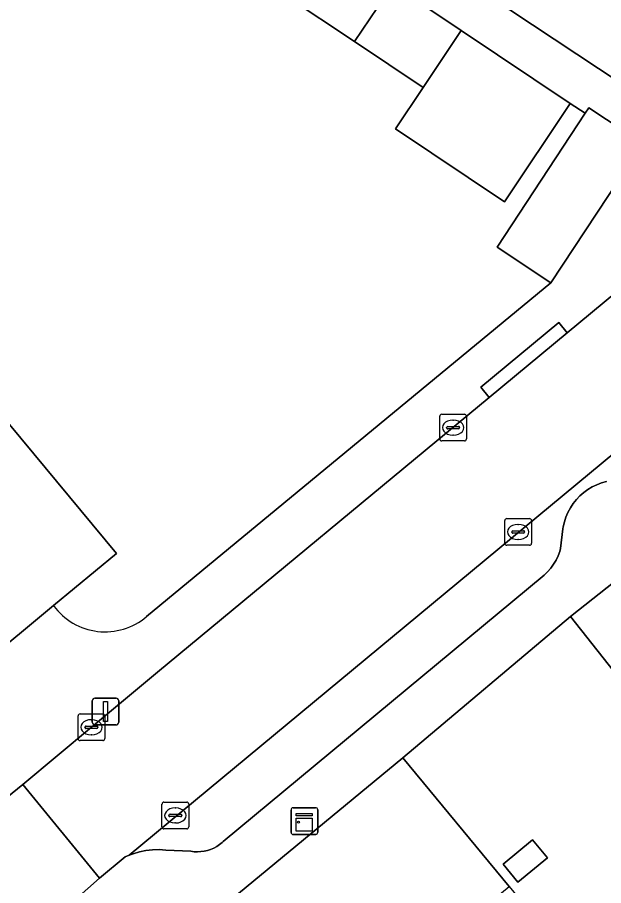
# Model space of a CAD drawing. Extents: x 159279 to 160377, y 384531 to 385888.
# Drawn here: x 159508.58 to 159530.52, y 385108.51 to 385140.99 of the extents above; entities that cross this region are included whole.
import ezdxf

# ---------------------------------------------------------------- set-up
doc = ezdxf.new("R2010")
doc.units = 0
for name, color, linetype in [('IMGEO_Erf', 7, 'Continuous'), ('IMGEO_Kast', 7, 'Continuous'), ('IMGEO_Kolk', 7, 'Continuous'), ('IMGEO_Lichtmast', 7, 'Continuous'), ('IMGEO_Muur', 7, 'Continuous'), ('IMGEO_Pand', 7, 'Continuous'), ('IMGEO_Parkeervlak_open', 7, 'Continuous'), ('IMGEO_Rijbaan_lokaal_open', 7, 'Continuous'), ('IMGEO_Voetpad_open', 7, 'Continuous')]:
    doc.layers.add(name, color=color, linetype=linetype)

msp = doc.modelspace()

# ---------------------------------------------------------------- linework, layer by layer
at = {"layer": 'IMGEO_Erf'}
for points in [[(159485.574, 385147.627), (159488.302, 385149.91), (159492.299, 385145.08), (159496.296, 385140.25), (159500, 385135.775), (159500.294, 385135.42), (159504.291, 385130.59), (159508.288, 385125.76), (159512.285, 385120.93), (159509.932, 385118.983)], [(159513.409, 385118.571), (159528.55, 385131.062), (159526.53, 385132.394), (159529.833, 385137.405), (159529.273, 385137.774), (159526.809, 385134.088), (159522.728, 385136.816), (159523.767, 385138.371), (159521.201, 385140.086), (159518.635, 385141.802)]]:
    msp.add_lwpolyline(points, dxfattribs=at)
for points in [[(159546.804, 385101.034), (159537.877, 385108.087), (159537.695, 385108.891), (159537.274, 385108.543), (159533.299, 385113.344), (159535.261, 385114.967), (159533.216, 385117.531), (159531.308, 385116.022), (159529.284, 385118.582), (159523.004, 385113.291), (159526.979, 385108.475), (159530.953, 385103.659), (159534.926, 385098.843), (159538.9, 385094.026), (159542.874, 385089.21), (159546.848, 385084.394), (159550.822, 385079.578), (159554.796, 385074.761), (159558.769, 385069.945), (159562.743, 385065.129), (159566.717, 385060.312), (159570.691, 385055.496), (159580.752, 385063.798), (159587.133, 385072.965)], [(159527.315, 385108.635), (159526.757, 385109.311), (159527.859, 385110.22), (159528.416, 385109.544)]]:
    msp.add_lwpolyline(points, close=True, dxfattribs=at)
msp.add_arc((159511.862, 385120.395), 2.391, 216.1839, 310.3009, dxfattribs=at)
at = {"layer": 'IMGEO_Kast'}
for p, q in [((159518.895, 385111.421), (159519.736, 385111.421)), ((159519.736, 385111.421), (159518.895, 385111.421)), ((159518.82, 385110.496), (159518.82, 385111.337)), ((159518.82, 385111.337), (159518.82, 385110.496)), ((159519.82, 385111.346), (159519.82, 385110.505)), ((159519.82, 385110.505), (159519.82, 385111.346)), ((159519.745, 385110.421), (159518.904, 385110.421)), ((159518.904, 385110.421), (159519.745, 385110.421))]:
    msp.add_line(p, q, dxfattribs=at)
for points in [[(159519.015, 385111.211), (159519.615, 385111.211), (159519.615, 385111.126), (159519.015, 385111.126), (159519.015, 385111.211)], [(159519.015, 385111.036), (159519.615, 385111.036), (159519.615, 385110.547), (159519.015, 385110.547), (159519.015, 385111.036)]]:
    msp.add_lwpolyline(points, dxfattribs=at)
msp.add_circle((159519.099, 385110.885), 0.0377, dxfattribs=at)
for centre, start, end in [((159518.898, 385111.343), 92.4484, 184.2845), ((159518.898, 385111.343), 92.4484, 184.2845), ((159519.742, 385111.343), 2.4484, 94.2845), ((159519.742, 385111.343), 2.4484, 94.2845), ((159518.898, 385110.499), 182.4484, 274.2845), ((159518.898, 385110.499), 182.4484, 274.2845), ((159519.742, 385110.499), 272.4484, 4.2845), ((159519.742, 385110.499), 272.4484, 4.2845)]:
    msp.add_arc(centre, 0.0779, start, end, dxfattribs=at)
at = {"layer": 'IMGEO_Kolk'}
for p, q in [((159524.386, 385125.219), (159524.386, 385126.071)), ((159524.461, 385126.145), (159525.313, 385126.145)), ((159525.387, 385126.071), (159525.387, 385125.219)), ((159524.688, 385125.688), (159525.086, 385125.688)), ((159524.874, 385125.925), (159524.899, 385125.925)), ((159524.645, 385125.639), (159524.645, 385125.651)), ((159525.083, 385125.602), (159524.685, 385125.602)), ((159524.897, 385125.365), (159524.872, 385125.365)), ((159525.129, 385125.651), (159525.129, 385125.639)), ((159525.313, 385125.145), (159524.461, 385125.145)), ((159526.821, 385121.316), (159526.821, 385122.168)), ((159526.896, 385122.242), (159527.748, 385122.242)), ((159527.822, 385122.168), (159527.822, 385121.316)), ((159527.123, 385121.785), (159527.521, 385121.785)), ((159527.309, 385122.022), (159527.334, 385122.022)), ((159527.08, 385121.736), (159527.08, 385121.748)), ((159527.518, 385121.699), (159527.12, 385121.699)), ((159527.332, 385121.462), (159527.307, 385121.462)), ((159527.564, 385121.748), (159527.564, 385121.736)), ((159527.748, 385121.242), (159526.896, 385121.242)), ((159510.849, 385114.009), (159510.849, 385114.861)), ((159510.924, 385114.935), (159511.776, 385114.935)), ((159511.337, 385114.715), (159511.362, 385114.715)), ((159511.85, 385114.861), (159511.85, 385114.009)), ((159511.108, 385114.429), (159511.108, 385114.441)), ((159511.546, 385114.392), (159511.148, 385114.392)), ((159511.151, 385114.478), (159511.549, 385114.478)), ((159511.592, 385114.441), (159511.592, 385114.429)), ((159511.36, 385114.155), (159511.335, 385114.155)), ((159511.776, 385113.935), (159510.924, 385113.935)), ((159513.99, 385110.708), (159513.99, 385111.56)), ((159514.065, 385111.634), (159514.917, 385111.634)), ((159514.478, 385111.414), (159514.503, 385111.414)), ((159514.991, 385111.56), (159514.991, 385110.708)), ((159514.249, 385111.128), (159514.249, 385111.14)), ((159514.687, 385111.091), (159514.289, 385111.091)), ((159514.292, 385111.177), (159514.69, 385111.177)), ((159514.733, 385111.14), (159514.733, 385111.128)), ((159514.501, 385110.854), (159514.476, 385110.854)), ((159514.917, 385110.634), (159514.065, 385110.634))]:
    msp.add_line(p, q, dxfattribs=at)
for points in [[(159524.386, 385125.219), (159524.386, 385126.071)], [(159524.461, 385126.145), (159525.313, 385126.145)], [(159525.387, 385126.071), (159525.387, 385125.219)], [(159525.313, 385125.145), (159524.461, 385125.145)], [(159526.821, 385121.316), (159526.821, 385122.168)], [(159526.896, 385122.242), (159527.748, 385122.242)], [(159527.822, 385122.168), (159527.822, 385121.316)], [(159527.748, 385121.242), (159526.896, 385121.242)], [(159510.849, 385114.009), (159510.849, 385114.861)], [(159510.924, 385114.935), (159511.776, 385114.935)], [(159511.85, 385114.861), (159511.85, 385114.009)], [(159511.776, 385113.935), (159510.924, 385113.935)], [(159513.99, 385110.708), (159513.99, 385111.56)], [(159514.065, 385111.634), (159514.917, 385111.634)], [(159514.991, 385111.56), (159514.991, 385110.708)], [(159514.917, 385110.634), (159514.065, 385110.634)]]:
    msp.add_lwpolyline(points, dxfattribs=at)
for centre, radius, start, end in [((159524.463, 385126.069), 0.0765, 91.552, 178.448), ((159524.463, 385126.069), 0.0765, 91.552, 178.448), ((159525.311, 385126.069), 0.0765, 1.552, 88.448), ((159525.311, 385126.069), 0.0765, 1.552, 88.448), ((159524.685, 385125.648), 0.0403, 85.8775, 175.7526), ((159525.09, 385125.65), 0.0386, 1.7309, 96.639), ((159524.682, 385125.638), 0.0366, 178.938, 274.7102), ((159525.086, 385125.645), 0.043, 264.8664, 352.4533), ((159524.463, 385125.221), 0.0765, 181.552, 268.448), ((159524.463, 385125.221), 0.0765, 181.552, 268.448), ((159525.311, 385125.221), 0.0765, 271.552, 358.448), ((159525.311, 385125.221), 0.0765, 271.552, 358.448), ((159526.898, 385122.166), 0.0765, 91.552, 178.448), ((159526.898, 385122.166), 0.0765, 91.552, 178.448), ((159527.746, 385122.166), 0.0765, 1.552, 88.448), ((159527.746, 385122.166), 0.0765, 1.552, 88.448), ((159527.12, 385121.745), 0.0403, 85.8775, 175.7526), ((159527.525, 385121.747), 0.0386, 1.7309, 96.639), ((159527.117, 385121.735), 0.0366, 178.938, 274.7102), ((159527.521, 385121.742), 0.043, 264.8664, 352.4533), ((159526.898, 385121.318), 0.0765, 181.552, 268.448), ((159526.898, 385121.318), 0.0765, 181.552, 268.448), ((159527.746, 385121.318), 0.0765, 271.552, 358.448), ((159527.746, 385121.318), 0.0765, 271.552, 358.448), ((159510.926, 385114.859), 0.0765, 91.552, 178.448), ((159510.926, 385114.859), 0.0765, 91.552, 178.448), ((159511.774, 385114.859), 0.0765, 1.552, 88.448), ((159511.774, 385114.859), 0.0765, 1.552, 88.448), ((159511.148, 385114.438), 0.0403, 85.8775, 175.7526), ((159511.145, 385114.428), 0.0366, 178.938, 274.7102), ((159511.549, 385114.435), 0.043, 264.8664, 352.4533), ((159511.553, 385114.44), 0.0386, 1.7309, 96.639), ((159510.926, 385114.011), 0.0765, 181.552, 268.448), ((159510.926, 385114.011), 0.0765, 181.552, 268.448), ((159511.774, 385114.011), 0.0765, 271.552, 358.448), ((159511.774, 385114.011), 0.0765, 271.552, 358.448), ((159514.067, 385111.558), 0.0765, 91.552, 178.448), ((159514.067, 385111.558), 0.0765, 91.552, 178.448), ((159514.915, 385111.558), 0.0765, 1.552, 88.448), ((159514.915, 385111.558), 0.0765, 1.552, 88.448), ((159514.289, 385111.137), 0.0403, 85.8775, 175.7526), ((159514.286, 385111.127), 0.0366, 178.938, 274.7102), ((159514.69, 385111.134), 0.043, 264.8664, 352.4533), ((159514.694, 385111.139), 0.0386, 1.7309, 96.639), ((159514.067, 385110.71), 0.0765, 181.552, 268.448), ((159514.067, 385110.71), 0.0765, 181.552, 268.448), ((159514.915, 385110.71), 0.0765, 271.552, 358.448), ((159514.915, 385110.71), 0.0765, 271.552, 358.448)]:
    msp.add_arc(centre, radius, start, end, dxfattribs=at)
for centre, major_axis, ratio, start_param, end_param in [((159524.873, 385125.645), (-0.387, 0.002), 0.722429, 4.712389, 7.853982), ((159524.898, 385125.645), (-0.39, 0.002), 0.717154, 1.570796, 4.712389), ((159527.308, 385121.742), (-0.387, 0.002), 0.722429, 4.712389, 7.853982), ((159527.333, 385121.742), (-0.39, 0.002), 0.717154, 1.570796, 4.712389), ((159511.336, 385114.435), (-0.387, 0.002), 0.722429, 4.712389, 7.853982), ((159511.361, 385114.435), (-0.39, 0.002), 0.717154, 1.570796, 4.712389), ((159514.477, 385111.134), (-0.387, 0.002), 0.722429, 4.712389, 7.853982), ((159514.502, 385111.134), (-0.39, 0.002), 0.717154, 1.570796, 4.712389)]:
    msp.add_ellipse(centre, major_axis=major_axis, ratio=ratio, start_param=start_param, end_param=end_param, dxfattribs=at)
at = {"layer": 'IMGEO_Lichtmast'}
for p, q in [((159511.38, 385114.622), (159511.38, 385115.422)), ((159511.38, 385115.422), (159511.38, 385114.622)), ((159511.48, 385115.522), (159512.27, 385115.522)), ((159512.27, 385115.522), (159511.48, 385115.522)), ((159512.37, 385115.422), (159512.37, 385114.622)), ((159512.37, 385114.622), (159512.37, 385115.422)), ((159512.27, 385114.522), (159511.48, 385114.522)), ((159511.48, 385114.522), (159512.27, 385114.522))]:
    msp.add_line(p, q, dxfattribs=at)
msp.add_lwpolyline([(159511.8, 385115.397), (159511.95, 385115.397), (159511.95, 385114.647), (159511.8, 385114.647), (159511.8, 385115.397)], dxfattribs=at)
for centre, start, end in [((159511.48, 385115.422), 90, 180), ((159511.48, 385115.422), 90, 180), ((159512.27, 385115.422), 0, 90), ((159512.27, 385115.422), 360, 90), ((159511.48, 385114.622), 180, 270), ((159511.48, 385114.622), 180, 270), ((159512.27, 385114.622), 270, 0), ((159512.27, 385114.622), 270, 0)]:
    msp.add_arc(centre, 0.1, start, end, dxfattribs=at)
at = {"layer": 'IMGEO_Muur'}
for points in [[(159513.409, 385118.571), (159528.55, 385131.062)], [(159523.004, 385113.291), (159529.284, 385118.582)]]:
    msp.add_lwpolyline(points, dxfattribs=at)
msp.add_arc((159511.862, 385120.395), 2.391, 216.1839, 310.3009, dxfattribs=at)
at = {"layer": 'IMGEO_Pand'}
for points in [[(159524.65, 385149.024), (159523.224, 385146.86), (159526.155, 385144.928), (159524.73, 385142.766), (159527.004, 385141.267), (159531.179, 385138.516), (159531.493, 385138.991), (159532.224, 385139.141), (159532.814, 385140.036), (159532.669, 385140.74), (159534.007, 385142.77)], [(159520.06, 385143.933), (159518.635, 385141.802), (159521.201, 385140.086), (159522.626, 385142.217)], [(159523.767, 385138.371), (159525.192, 385140.502), (159522.626, 385142.217), (159521.201, 385140.086)], [(159522.728, 385136.816), (159526.809, 385134.088), (159529.273, 385137.774), (159525.192, 385140.502), (159523.767, 385138.371)], [(159531.987, 385136.276), (159529.966, 385137.607), (159529.833, 385137.405), (159526.53, 385132.394), (159528.55, 385131.062)], [(159504.55, 385114.528), (159509.932, 385118.983), (159512.285, 385120.93), (159508.288, 385125.76), (159500.553, 385119.359), (159502.58, 385116.909), (159503.785, 385115.453)], [(159531.227, 385120.046), (159531.192, 385120.091), (159529.284, 385118.582), (159531.308, 385116.022), (159533.216, 385117.531)], [(159519.257, 385102.104), (159526.979, 385108.475), (159523.004, 385113.291), (159515.283, 385106.92)], [(159526.757, 385109.311), (159527.315, 385108.635), (159528.416, 385109.544), (159527.859, 385110.22)]]:
    msp.add_lwpolyline(points, close=True, dxfattribs=at)
at = {"layer": 'IMGEO_Parkeervlak_open'}
msp.add_lwpolyline([(159545.763, 385136.989), (159512.759, 385109.646), (159512.906, 385109.702), (159513.145, 385109.773), (159513.389, 385109.823), (159513.636, 385109.851), (159513.885, 385109.857), (159514.134, 385109.84), (159515.074, 385109.795), (159515.198, 385109.779), (159515.323, 385109.774), (159515.448, 385109.78), (159515.571, 385109.797), (159515.693, 385109.826), (159515.812, 385109.865), (159515.927, 385109.914), (159516.037, 385109.974), (159516.141, 385110.043), (159516.238, 385110.121), (159516.278, 385110.157), (159528.295, 385120.128), (159528.424, 385120.251), (159528.542, 385120.386), (159528.647, 385120.53), (159528.739, 385120.684), (159528.816, 385120.844), (159528.879, 385121.012), (159528.912, 385121.122), (159528.997, 385121.859), (159529.009, 385121.932), (159529.052, 385122.118), (159529.111, 385122.299), (159529.187, 385122.474), (159529.277, 385122.642), (159529.382, 385122.8), (159529.501, 385122.949), (159529.633, 385123.087), (159529.777, 385123.212), (159529.931, 385123.324), (159530.094, 385123.422), (159530.266, 385123.505), (159530.445, 385123.572), (159530.628, 385123.623)], dxfattribs=at)
at = {"layer": 'IMGEO_Rijbaan_lokaal_open'}
msp.add_lwpolyline([(159508.785, 385112.295), (159511.649, 385108.789), (159512.614, 385109.587), (159512.759, 385109.646), (159545.763, 385136.989), (159542.862, 385140.537), (159529.162, 385129.185), (159526.239, 385126.771), (159513.826, 385116.492), (159511.351, 385114.434)], close=True, dxfattribs=at)
msp.add_lwpolyline([(159510.781, 385108.018), (159511.649, 385108.789), (159508.785, 385112.295), (159507.575, 385111.323)], dxfattribs=at)
at = {"layer": 'IMGEO_Voetpad_open'}
for points in [[(159573.94, 385195.196), (159535.013, 385135.989), (159534.234, 385134.804), (159531.987, 385136.276), (159528.55, 385131.062), (159513.409, 385118.571)], [(159509.932, 385118.983), (159504.55, 385114.528), (159507.347, 385111.146), (159507.439, 385111.212), (159507.575, 385111.323), (159508.785, 385112.295), (159511.351, 385114.434), (159513.826, 385116.492), (159526.239, 385126.771), (159525.927, 385127.153), (159528.846, 385129.572), (159529.162, 385129.185), (159542.862, 385140.537), (159543.347, 385140.939), (159545.121, 385142.605), (159551.035, 385148.782), (159552.467, 385150.704), (159552.537, 385150.916), (159552.587, 385151.134), (159552.618, 385151.356), (159552.629, 385151.579)], [(159522.626, 385142.217), (159525.192, 385140.502), (159529.273, 385137.774), (159529.833, 385137.405), (159529.966, 385137.607), (159531.987, 385136.276), (159534.234, 385134.804), (159535.013, 385135.989), (159531.179, 385138.516), (159527.004, 385141.267)], [(159530.628, 385123.623), (159530.445, 385123.572), (159530.266, 385123.505), (159530.094, 385123.422), (159529.931, 385123.324), (159529.777, 385123.212), (159529.633, 385123.087), (159529.501, 385122.949), (159529.382, 385122.8), (159529.277, 385122.642), (159529.187, 385122.474), (159529.111, 385122.299), (159529.052, 385122.118), (159529.009, 385121.932), (159528.997, 385121.859), (159528.912, 385121.122), (159528.879, 385121.012), (159528.816, 385120.844), (159528.739, 385120.684), (159528.647, 385120.53), (159528.542, 385120.386), (159528.424, 385120.251), (159528.295, 385120.128), (159516.278, 385110.157), (159516.238, 385110.121), (159516.141, 385110.043), (159516.037, 385109.974), (159515.927, 385109.914), (159515.812, 385109.865), (159515.693, 385109.826), (159515.571, 385109.797), (159515.448, 385109.78), (159515.323, 385109.774), (159515.198, 385109.779), (159515.074, 385109.795), (159514.134, 385109.84), (159513.885, 385109.857), (159513.636, 385109.851), (159513.389, 385109.823), (159513.145, 385109.773), (159512.906, 385109.702), (159512.759, 385109.646), (159512.614, 385109.587), (159511.649, 385108.789), (159510.781, 385108.018)], [(159515.283, 385106.92), (159523.004, 385113.291), (159529.284, 385118.582), (159531.192, 385120.091)]]:
    msp.add_lwpolyline(points, dxfattribs=at)
msp.add_lwpolyline([(159526.239, 385126.771), (159529.162, 385129.185), (159528.846, 385129.572), (159525.927, 385127.153)], close=True, dxfattribs=at)
msp.add_arc((159511.862, 385120.395), 2.391, 216.1839, 310.3009, dxfattribs=at)

doc.saveas('drawing.dxf')
